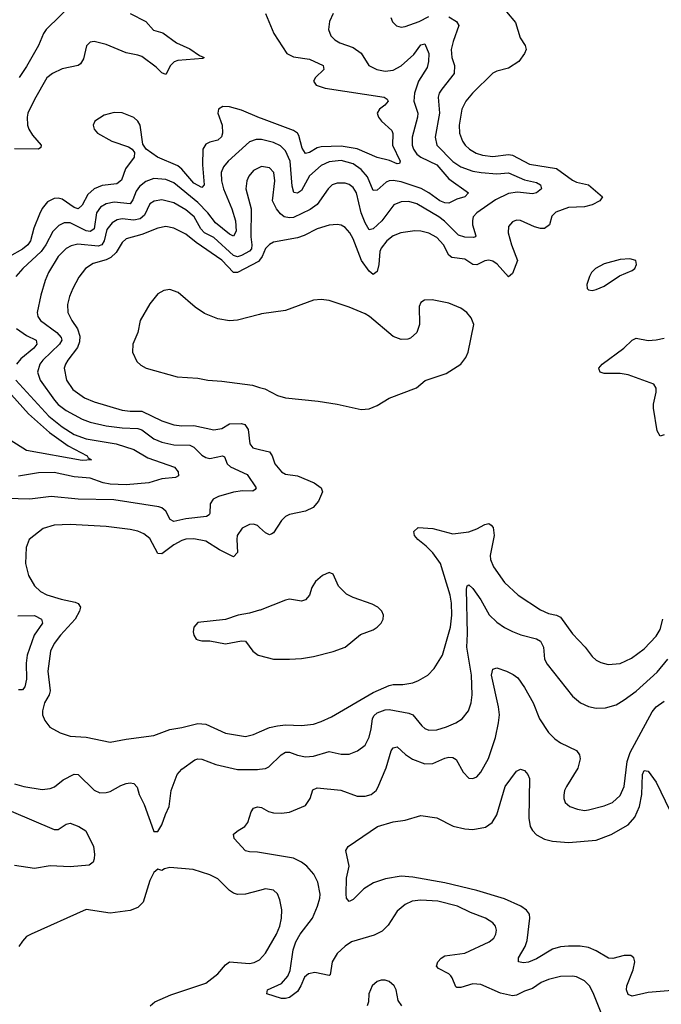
# Model space of a CAD drawing. Header units: inches. Extents: x 1834610 to 2027685, y 642842 to 774116.
# Tile 368 of 632: x 1968796 to 1972016, y 694137 to 699079. Entities that reach past the tile are written whole.
import ezdxf

# ---------------------------------------------------------------- set-up
doc = ezdxf.new("R2010")
doc.units = ezdxf.units.IN
doc.header["$MEASUREMENT"] = 0
doc.layers.add('B9669', color=7, linetype='Continuous')
doc.layers.add('B9679', color=7, linetype='Continuous')

msp = doc.modelspace()

# ---------------------------------------------------------------- linework, layer by layer
at = {"layer": 'B9669', "color": 5}
for points, elevation in [([(1969070, 699166.6), (1968929.7, 699030.3), (1968915.1, 699010), (1968890.2, 698950), (1968830, 698844.5), (1968793.5, 698790)], 260), ([(1969350.2, 699110), (1969430, 699070.8), (1969467.1, 699027.1), (1969514.2, 699014.2), (1969582.7, 698962.7), (1969650, 698933.8), (1969699.2, 698899.2), (1969722, 698890), (1969716.2, 698883.8), (1969590, 698873.9), (1969571.7, 698868.3), (1969553.3, 698850), (1969530, 698803.5), (1969510, 698812), (1969481.7, 698841.7), (1969410, 698894.3), (1969390, 698902.1), (1969330, 698912.7), (1969230, 698955.4), (1969169.5, 698970.5), (1969150, 698965.7), (1969131.9, 698948.1), (1969117.2, 698882.8), (1969101.9, 698858.1), (1969090, 698849.8), (1969010, 698832.1), (1968960.3, 698810), (1968933, 698787), (1968870, 698678.3), (1968837.5, 698610), (1968833.3, 698590), (1968836, 698550), (1968842.6, 698530), (1968860.3, 698500.3), (1968904.7, 698450), (1968902.3, 698437.7), (1968890, 698428.7), (1968770, 698430.6)], 280), ([(1970000, 698587.5), (1969910, 698625.9), (1969850, 698642), (1969816.5, 698643.5), (1969793.4, 698630), (1969790.3, 698610), (1969813, 698550), (1969814.8, 698510), (1969809.4, 698490.6), (1969790, 698473.8), (1969750, 698464.8), (1969730, 698454.8), (1969715.9, 698430), (1969714, 698350), (1969721.4, 698250), (1969710, 698236.5), (1969670, 698259.4), (1969610, 698329.4), (1969590, 698345), (1969488.8, 698388.8), (1969430.8, 698430), (1969414.9, 698454.9), (1969401, 698550), (1969390, 698570.8), (1969370, 698587.8), (1969310, 698611.4), (1969270, 698613.7), (1969219.6, 698600.4), (1969173.4, 698570), (1969164.9, 698550), (1969170.2, 698530), (1969186.9, 698510), (1969258.3, 698470), (1969341.9, 698441.9), (1969361.1, 698430), (1969372.3, 698412.3), (1969370.2, 698390), (1969328.1, 698330), (1969306.8, 698273.2), (1969284.1, 698255.9), (1969210, 698246.7), (1969170, 698230.5), (1969138.3, 698201.7), (1969110, 698147.6), (1969090, 698129.2), (1969070, 698136.4), (1969010, 698178.1), (1968990, 698183.2), (1968970, 698182.2), (1968935.7, 698164.3), (1968910, 698132.3), (1968896.2, 698103.8), (1968867.7, 698032.3), (1968850.5, 697970), (1968837.7, 697950), (1968810, 697928.2), (1968745.5, 697890)], 320), ([(1970000, 698478), (1969982.3, 698477.7), (1969950, 698466.5), (1969842.2, 698370), (1969818.7, 698341.3), (1969807.5, 698312.5), (1969809.5, 698270.5), (1969819.2, 698230), (1969860.4, 698130), (1969879.2, 698070), (1969882.9, 698017.2), (1969870, 697993.1), (1969850, 698002.4), (1969779.1, 698059.1), (1969740.5, 698110), (1969690, 698162.2), (1969570, 698260.6), (1969530, 698278), (1969470, 698281.8), (1969430, 698267.5), (1969397.5, 698242.5), (1969380.9, 698219.1), (1969364.6, 698175.4), (1969350, 698155.2), (1969270, 698163.1), (1969230, 698154.6), (1969202.2, 698137.7), (1969181.6, 698110), (1969170.1, 698030), (1969159.2, 698020.8), (1969150, 698016.5), (1969130, 698019.6), (1969050, 698059.2), (1969020, 698060), (1968992.9, 698047.1), (1968963.3, 698016.7), (1968927, 697950), (1968903.5, 697916.5), (1968811.6, 697830), (1968777.3, 697790)], 340), ([(1970000, 698337.1), (1969970, 698323.1), (1969945.9, 698294.1), (1969936, 698270), (1969931.9, 698230), (1969957.4, 698130), (1969957, 697990), (1969960.9, 697950), (1969958.9, 697930), (1969950, 697917.1), (1969910, 697895.1), (1969890, 697889.6), (1969870, 697895.5), (1969770, 697985.5), (1969724.4, 698010), (1969704.9, 698030), (1969671.3, 698090), (1969630, 698125), (1969570, 698159.6), (1969510, 698175.2), (1969471.2, 698168.8), (1969450, 698154.8), (1969422.3, 698097.7), (1969400.9, 698079.1), (1969370, 698073.8), (1969310, 698080.1), (1969285.4, 698074.6), (1969260.2, 698059.8), (1969233.8, 698026.2), (1969219.7, 697970), (1969209.2, 697950), (1969190, 697943.1), (1969087.7, 697952.3), (1969055, 697945), (1969030, 697931.3), (1968988.9, 697890), (1968940.5, 697810), (1968923.8, 697770), (1968902.7, 697697.3), (1968883.9, 697610), (1968888, 697590), (1968900.6, 697570), (1968982.7, 697510), (1969004.9, 697484.9), (1969007.3, 697470), (1968996.4, 697450), (1968912.5, 697370), (1968898.3, 697350), (1968886.3, 697310), (1968899.5, 697270), (1968971.2, 697170), (1968990, 697147.4), (1969030, 697117.1), (1969110, 697073.9), (1969150, 697058.5), (1969230, 697041.1), (1969310, 697030.1), (1969390, 697028.1), (1969410, 697020.6), (1969470, 696975.5), (1969510, 696959.1), (1969570, 696944.7), (1969650, 696944.2), (1969670, 696934), (1969710, 696894), (1969730, 696882.3), (1969750, 696876.8), (1969814, 696890), (1969824.4, 696884.4), (1969838.3, 696850), (1969854.4, 696834.4), (1969937.3, 696797.3), (1969982.6, 696730), (1969978.6, 696721.4), (1969966.4, 696713.6), (1969913.9, 696713.9), (1969870, 696708.2), (1969794.6, 696685.4), (1969767.3, 696672.7), (1969752.6, 696650), (1969750, 696601.2), (1969746.7, 696593.3), (1969734, 696586), (1969630, 696573.6), (1969570, 696559.8), (1969551.2, 696571.2), (1969530, 696612), (1969510, 696629), (1969494.7, 696634.7), (1969269, 696670), (1969090, 696673.5), (1968954.4, 696685.6), (1968847.6, 696672.4), (1968730, 696676.2)], 360), ([(1970000, 697871.6), (1969995, 697865), (1969890, 697810.8), (1969870, 697809.9), (1969810, 697872.6), (1969681.7, 697961.7), (1969630, 698002.7), (1969570, 698032.4), (1969530, 698040.6), (1969490, 698033.4), (1969410, 698001.9), (1969330, 697979.1), (1969310, 697960.4), (1969280.7, 697910), (1969253.7, 697886.3), (1969230, 697873.7), (1969164.4, 697855.6), (1969126.2, 697830), (1969093.4, 697786.6), (1969063.2, 697730), (1969045.7, 697690), (1969037.1, 697650), (1969038.2, 697610), (1969057.3, 697570), (1969086.9, 697526.9), (1969098.2, 697490), (1969097.2, 697462.8), (1969086.8, 697433.2), (1969038.1, 697370), (1969025.5, 697350), (1969019.5, 697330), (1969030.9, 697270), (1969063.1, 697223.1), (1969121.4, 697181.4), (1969170, 697160.7), (1969310, 697118.9), (1969350, 697114), (1969410, 697114.5), (1969510, 697066.1), (1969570, 697045.8), (1969610, 697041.4), (1969670, 697043.1), (1969770, 697020.4), (1969810, 697026.6), (1969850, 697050.7), (1969910, 697052.5), (1969927, 697047), (1969943, 697023), (1969950.7, 696950.7), (1969966.7, 696930), (1970000, 696922.3)], 380), ([(1970000, 697600.2), (1969890, 697571.3), (1969850, 697568.6), (1969790, 697578.3), (1969724.5, 697604.5), (1969676.2, 697636.2), (1969592, 697710), (1969550, 697724.7), (1969520.6, 697719.4), (1969490, 697703.7), (1969450, 697652.7), (1969401.1, 697570), (1969389.1, 697510), (1969363.9, 697450), (1969362.8, 697410), (1969384.3, 697364.3), (1969404.6, 697344.6), (1969430.4, 697330), (1969586.4, 697286.4), (1969690, 697280.1), (1969741, 697270), (1969810, 697265.6), (1969964.1, 697244.1), (1970000, 697233.6)], 420), ([(1968781.2, 697530), (1968830, 697493.8), (1968878.4, 697470), (1968881.7, 697450), (1968866.6, 697430), (1968802.4, 697377.6), (1968780.5, 697350)], 340), ([(1968777.5, 697270), (1968942.4, 697090), (1969010, 697036.2), (1969070, 696997.4), (1969130, 696975.5), (1969280.4, 696950), (1969370, 696921.3), (1969440, 696880), (1969573.1, 696833.1), (1969591.4, 696810), (1969594, 696790), (1969578.2, 696781.8), (1969510, 696774), (1969445.2, 696754.8), (1969330, 696745.3), (1969250, 696747.4), (1969214.5, 696754.5), (1969150, 696777.3), (1969070, 696785), (1968970, 696805.9), (1968890, 696804.2), (1968790, 696787.9)], 340), ([(1968756.1, 697196.1), (1968840.5, 697100.5), (1968946.7, 697006.7), (1969040.3, 696940.3), (1969135.6, 696890), (1969140.2, 696880.2), (1969156.3, 696870), (1969110, 696867.3), (1968830, 696916.5), (1968748, 696968)], 320), ([(1970000, 696530.8), (1969990, 696539.8), (1969970, 696546.4), (1969950, 696546.2), (1969912.5, 696527.5), (1969888, 696490), (1969885.4, 696470), (1969890, 696405.1), (1969870, 696383.5), (1969799, 696419), (1969730, 696462), (1969670, 696474.4), (1969630, 696471.8), (1969610, 696465.4), (1969570, 696443.4), (1969510, 696398.6), (1969490, 696399.2), (1969450, 696476), (1969419.1, 696499), (1969390, 696511.6), (1969350, 696521.1), (1969230, 696536), (1969050, 696544.8), (1968970, 696542), (1968914.7, 696525.3), (1968843.8, 696470), (1968828.7, 696430), (1968824.9, 696350), (1968840.9, 696290), (1968870, 696238.4), (1968900.4, 696210), (1968933.2, 696193.2), (1969004.9, 696170), (1969075.2, 696155.2), (1969089.4, 696149.4), (1969101.1, 696130), (1969097.3, 696110), (1969074.6, 696070), (1969001.6, 695990), (1968970, 695948.5), (1968950.8, 695910), (1968937.9, 695810), (1968949.4, 695710), (1968944.4, 695690), (1968921.4, 695650), (1968910.2, 695610), (1968911.6, 695590), (1968922.2, 695562.2), (1968947.9, 695527.9), (1969000, 695500), (1969050, 695483.2), (1969130, 695477.6), (1969250, 695452.6), (1969330, 695468.2), (1969470, 695486), (1969550, 695517.2), (1969610, 695525.8), (1969690, 695546), (1969730, 695543.2), (1969830, 695498.4), (1969930, 695482), (1969970, 695491.1), (1970000, 695504.4)], 380), ([(1970000, 696114.9), (1969950, 696100.2), (1969893.4, 696090), (1969830, 696068.3), (1969690, 696053), (1969670.6, 696030), (1969667.3, 696007.3), (1969670.8, 695990.8), (1969682, 695970), (1969690, 695966), (1969710, 695961), (1969750, 695961.6), (1969830, 695947.2), (1969910, 695960.9), (1969930, 695959.3), (1969967, 695910), (1969993, 695890), (1970000, 695888.2)], 420), ([(1968787.1, 696087.1), (1968870, 696088.4), (1968906, 696070), (1968910.2, 696050.2), (1968869.3, 695990.7), (1968834.3, 695890), (1968828.5, 695850), (1968830.6, 695769.4), (1968822.9, 695730), (1968810, 695715.1), (1968790, 695715.2)], 360), ([(1968770, 695243.5), (1968817.3, 695230), (1968910, 695215.6), (1968950, 695219.7), (1968970.5, 695229.5), (1969015.3, 695264.7), (1969070, 695292.3), (1969090.2, 695290.2), (1969170, 695211.6), (1969199.4, 695199.4), (1969230, 695199.6), (1969250, 695205.2), (1969304.2, 695235.8), (1969330, 695244.7), (1969350, 695249), (1969370, 695245.3), (1969386.7, 695226.7), (1969396.5, 695190), (1969420.5, 695140.5), (1969467.3, 695010), (1969470, 695004.7), (1969490, 695004.7), (1969510, 695038), (1969527.6, 695090), (1969547.3, 695130), (1969556.8, 695210), (1969587.3, 695290), (1969610, 695317.3), (1969676, 695364), (1969690, 695369.1), (1969710, 695368), (1969780.6, 695340.6), (1969890, 695315.9), (1969990, 695315.4), (1970000, 695316.7)], 360), ([(1968650, 695150.1), (1968970, 695015.2), (1968990, 695014.9), (1969030, 695041.3), (1969050, 695047), (1969093.4, 695030), (1969127.6, 695007.6), (1969166, 694930), (1969172.4, 694890), (1969170, 694868), (1969164.9, 694850), (1969144.9, 694835.1), (1969050, 694827.9), (1968950, 694832.9), (1968870, 694819.2), (1968770, 694833.1)], 340), ([(1970000, 694898.7), (1969990, 694900.3), (1969950, 694901.7), (1969930, 694908), (1969873.3, 694970), (1969870, 694990.5), (1969892, 695010), (1969926, 695030), (1969941.5, 695050), (1969957.5, 695102.5), (1969970, 695122), (1969990, 695128.4), (1970000, 695126.7)], 340), ([(1970000, 694708.8), (1969930.1, 694689.9), (1969890, 694687.6), (1969870, 694694.4), (1969850, 694708.9), (1969790, 694767.1), (1969750, 694787.1), (1969666.6, 694813.4), (1969550, 694823.7), (1969522.5, 694817.5), (1969510, 694809), (1969490, 694815.3), (1969470, 694798), (1969450, 694759), (1969416.1, 694650), (1969390, 694622.7), (1969350, 694608.6), (1969250, 694595.1), (1969130, 694612.7), (1968853.4, 694490), (1968830, 694476.9), (1968810, 694454), (1968792.4, 694427.6)], 360), ([(1969451.8, 694130), (1969474.5, 694150), (1969555.1, 694184.9), (1969730, 694243.7), (1969790.9, 694290), (1969830, 694334.6), (1969849.9, 694350.2), (1969950, 694342.6), (1969973, 694347), (1969999.5, 694360.5), (1970000, 694361.1)], 360)]:
    msp.add_lwpolyline(points, dxfattribs=dict(at, elevation=elevation))
at = {"layer": 'B9679', "color": 5}
for points, elevation in [([(1971238.9, 699118.9), (1971284.7, 699064.7), (1971308.5, 698988.5), (1971332.4, 698950), (1971338, 698930), (1971330, 698909.2), (1971300.5, 698870), (1971250, 698836.3), (1971190, 698821.1), (1971170, 698811.3), (1971069, 698711), (1971035.4, 698670), (1971015.1, 698630), (1971002.5, 698550), (1971004.1, 698510), (1971019, 698470), (1971032.1, 698450), (1971053.8, 698430), (1971087.6, 698410), (1971118.8, 698398.8), (1971170, 698392.5), (1971250, 698402.1), (1971270, 698400.1), (1971354.5, 698354.5), (1971490, 698332.2), (1971570, 698273.1), (1971590, 698263.8), (1971651.2, 698251.2), (1971720.3, 698190), (1971707.4, 698170), (1971668.8, 698150), (1971630, 698139.9), (1971550, 698137.2), (1971486.2, 698113.8), (1971467.4, 698092.6), (1971455.9, 698050), (1971430, 698031.4), (1971410, 698031.2), (1971380.3, 698040.3), (1971310, 698072.1), (1971290, 698072.4), (1971270, 698064.2), (1971250, 698041.2), (1971248, 698010), (1971264.2, 697950), (1971295.3, 697870), (1971270, 697805.6), (1971250, 697788.6), (1971192.6, 697852.6), (1971170, 697867.6), (1971150, 697872.6), (1971130, 697868.7), (1971090, 697848.1), (1971070, 697851.1), (1971030, 697877.3), (1970965, 697885), (1970950, 697897.2), (1970923.2, 697950), (1970890, 697986.5), (1970850, 698007.4), (1970810, 698018.1), (1970779.7, 698019.7), (1970708.5, 698010), (1970670, 697993.7), (1970638.3, 697970), (1970610, 697932.8), (1970604.1, 697915.9), (1970598.2, 697850), (1970590, 697815.1), (1970570, 697801.1), (1970550, 697817.5), (1970511.1, 697871.1), (1970470, 697979.8), (1970452.6, 698010), (1970430, 698035.7), (1970410, 698047.3), (1970390, 698052.1), (1970350, 698047.5), (1970290, 698029.9), (1970224, 697996), (1970190, 697983.7), (1970070, 697962), (1970050, 697951.4), (1970030, 697930.8), (1970013.8, 697890), (1970000, 697871.6)], 380), ([(1970030.2, 699110.2), (1970071.3, 699010), (1970137.4, 698910), (1970170, 698893.7), (1970250, 698881.1), (1970318.9, 698850), (1970323.2, 698830), (1970280.2, 698790), (1970270.2, 698770), (1970283.6, 698750), (1970330, 698735.8), (1970626, 698690), (1970640.9, 698680.9), (1970644.9, 698670), (1970628, 698650), (1970601.2, 698630), (1970589.5, 698610), (1970596.4, 698590), (1970611.3, 698570), (1970663.9, 698523.9), (1970668.2, 698508.2), (1970667.1, 698450), (1970706, 698370), (1970702, 698358), (1970690, 698356), (1970652.1, 698372.1), (1970590, 698387.1), (1970490.6, 698430.6), (1970410, 698443.8), (1970310, 698441.8), (1970290, 698436.9), (1970250, 698412.6), (1970230, 698407.2), (1970214, 698434), (1970197.7, 698497.7), (1970190.3, 698510.3), (1970170, 698523.6), (1970010, 698583.2), (1970000, 698587.5)], 320), ([(1970369, 699110), (1970350.3, 699070), (1970346, 699030), (1970358.4, 698998.4), (1970377.5, 698977.5), (1970403.4, 698963.4), (1970470, 698939.8), (1970510, 698911), (1970548.8, 698848.8), (1970588.9, 698828.9), (1970630, 698820.2), (1970670, 698825.3), (1970710, 698847.8), (1970774.8, 698905.2), (1970810, 698953.8), (1970830, 698958.7), (1970849.3, 698910), (1970848.7, 698870), (1970840.5, 698839.5), (1970798.3, 698770), (1970777.7, 698710), (1970774.8, 698670), (1970793.6, 698610), (1970793.4, 698590), (1970766.1, 698490), (1970765.8, 698450), (1970773, 698430), (1970790, 698405.1), (1970810.2, 698390), (1970890, 698351.4), (1970950, 698280.4), (1971048.4, 698210), (1971030.3, 698190), (1970990, 698177.9), (1970950, 698158.3), (1970930, 698160.4), (1970905.2, 698170), (1970850.2, 698210.2), (1970811.8, 698231.8), (1970710, 698266), (1970670, 698272.7), (1970650, 698271), (1970635.7, 698264.3), (1970590, 698224.2), (1970570, 698221.4), (1970541.7, 698290), (1970510, 698327.1), (1970470, 698356.4), (1970410, 698372.3), (1970350, 698366), (1970310, 698348.3), (1970250, 698296.3), (1970210, 698222.5), (1970190, 698209.2), (1970172.7, 698212.7), (1970163.4, 698243.4), (1970153.2, 698370), (1970130, 698421.7), (1970105.4, 698445.4), (1970070, 698462.1), (1970010, 698478.1), (1970000, 698478)], 340), ([(1970950, 699094.5), (1970988.9, 699070), (1971000.3, 699050), (1970970.9, 698970), (1970962, 698930), (1970965, 698890), (1970978.9, 698850), (1970976.8, 698810), (1970914.3, 698730), (1970902.2, 698710), (1970896.6, 698690), (1970902.3, 698610), (1970881.6, 698490), (1970889.7, 698449.7), (1970970, 698367.1), (1971010, 698341.5), (1971070, 698319.5), (1971112.2, 698312.2), (1971190, 698305.9), (1971250, 698311.4), (1971330, 698276), (1971390, 698262.9), (1971410.2, 698250), (1971414.9, 698230), (1971390, 698211.1), (1971370, 698205.2), (1971294, 698214), (1971250, 698206.7), (1971184.8, 698175.2), (1971091.3, 698110), (1971072.5, 698090), (1971067.9, 698072.1), (1971068.9, 698048.9), (1971084.9, 697995.1), (1971083.8, 697990), (1971074.4, 697985.6), (1971030, 697987.2), (1970998.3, 697998.3), (1970928.2, 698068.2), (1970900.2, 698090), (1970790, 698155.4), (1970750, 698166.7), (1970710, 698165.4), (1970674.3, 698150), (1970614.1, 698070), (1970570, 698029.1), (1970550, 698025.3), (1970530, 698059.2), (1970509.4, 698110), (1970486.6, 698210), (1970470, 698236.5), (1970450, 698251.9), (1970430, 698258.8), (1970390, 698259.1), (1970364, 698250), (1970344.5, 698230), (1970288.9, 698151.1), (1970254, 698126), (1970170, 698086.1), (1970150, 698084.2), (1970123.8, 698090), (1970104.7, 698104.7), (1970084.5, 698130), (1970065.2, 698170), (1970076.1, 698270), (1970071.8, 698311.8), (1970050, 698336.2), (1970010, 698341.7), (1970000, 698337.1)], 360), ([(1970659.5, 699090), (1970667.9, 699067.9), (1970688, 699048), (1970710, 699041.1), (1970730, 699045.2), (1970800.5, 699070), (1970850, 699094.6)], 360), ([(1970000, 697233.6), (1970025.9, 697225.9), (1970090, 697192.2), (1970130, 697181.1), (1970294.7, 697165.3), (1970390.2, 697150.2), (1970510, 697123.2), (1970550, 697126.3), (1970590, 697143.1), (1970650, 697180.3), (1970788.4, 697231.5), (1970831, 697269), (1970936.6, 697303.4), (1971009.7, 697350.3), (1971035.6, 697384.4), (1971046.3, 697410), (1971074.7, 697550), (1971062.6, 697582.6), (1971040.5, 697610), (1971010, 697631.9), (1970950, 697656.8), (1970866.6, 697673.4), (1970828.4, 697671.6), (1970810, 697659.6), (1970800.9, 697639.1), (1970802.3, 697550), (1970789.2, 697510), (1970758.4, 697481.6), (1970743.7, 697476.3), (1970710, 697474.6), (1970670, 697488.5), (1970552, 697590), (1970530, 697602.5), (1970450, 697636.4), (1970350, 697669.1), (1970310, 697674.8), (1970270, 697671.6), (1970130, 697620.3), (1970010, 697602.9), (1970000, 697600.2)], 420), ([(1972030, 696994.8), (1972010, 696988.7), (1971996.1, 697016.1), (1971977.3, 697130), (1971976.5, 697150), (1971989.8, 697210), (1971989.8, 697230), (1971978, 697250), (1971850, 697297.2), (1971810, 697303.2), (1971730, 697302.7), (1971709.6, 697310), (1971703.6, 697323.6), (1971702.2, 697330), (1971719.2, 697350), (1971828.9, 697431.1), (1971870, 697470.2), (1971890, 697480.8), (1971950, 697469.3), (1971990, 697471.6), (1972030, 697480.4)], 380), ([(1970000, 696922.3), (1970050.5, 696910.6), (1970063.8, 696890), (1970077.1, 696850), (1970110.1, 696810.1), (1970130, 696797.6), (1970190, 696790.2), (1970274.6, 696754.6), (1970308.9, 696730), (1970316.1, 696710), (1970296.6, 696663.4), (1970268.4, 696631.6), (1970230, 696612), (1970150, 696595.8), (1970130, 696586.2), (1970110, 696565.7), (1970070, 696503.8), (1970060.9, 696499), (1970050, 696494.2), (1970030, 696504), (1970000, 696530.8)], 380), ([(1970000, 695504.4), (1970050, 695526.7), (1970090, 695535.5), (1970130, 695539.4), (1970210, 695536.3), (1970270, 695544.1), (1970310, 695555.9), (1970360.7, 695579.3), (1970570, 695702.5), (1970650, 695737), (1970670, 695741.7), (1970718.3, 695741.7), (1970768.5, 695751.5), (1970797.5, 695762.6), (1970844.2, 695790), (1970877.1, 695822.9), (1970917.4, 695890), (1970958.7, 696030), (1970964.9, 696090), (1970963.5, 696150), (1970956.7, 696190), (1970908.2, 696350), (1970870, 696402.6), (1970836.9, 696436.9), (1970793.7, 696470), (1970778, 696490), (1970774.3, 696510), (1970795.3, 696530), (1970870, 696525.5), (1970970, 696499.4), (1971051, 696509), (1971090, 696523), (1971130, 696545.8), (1971150, 696550.3), (1971161.8, 696541.8), (1971172, 696530), (1971177.6, 696490), (1971157.5, 696390), (1971158.6, 696370), (1971173.4, 696333.4), (1971230, 696254.9), (1971297.1, 696190), (1971410, 696116.5), (1971450, 696098.6), (1971490, 696091), (1971510, 696079.7), (1971570, 695996), (1971634.6, 695930), (1971670, 695883.1), (1971690, 695864.2), (1971712.4, 695852.4), (1971750, 695842.7), (1971810, 695848.1), (1971865.8, 695874.2), (1971930, 695922.2), (1971990, 695985.8), (1972010, 696018.9), (1972023.6, 696070)], 380), ([(1970000, 695888.2), (1970070.1, 695870.1), (1970150, 695869.5), (1970210, 695872.7), (1970270, 695882.8), (1970370, 695907.5), (1970430, 695929.4), (1970506.2, 695993.8), (1970570, 696017.4), (1970590, 696030.4), (1970609.6, 696050), (1970619.6, 696070), (1970621.6, 696090), (1970613.6, 696110), (1970594.5, 696130), (1970565.7, 696145.7), (1970470, 696178.9), (1970436.5, 696196.5), (1970396, 696236), (1970370, 696295.8), (1970350, 696303.8), (1970315.6, 696290), (1970280.1, 696259.9), (1970263.2, 696230), (1970251.5, 696190), (1970230, 696167.8), (1970210, 696161.2), (1970150.8, 696170.8), (1970130, 696166.2), (1970004, 696116), (1970000, 696114.9)], 420), ([(1970000, 695316.7), (1970030, 695320.8), (1970047.3, 695330), (1970108.6, 695390), (1970130, 695403.2), (1970150, 695403.2), (1970190, 695387.3), (1970230, 695379.8), (1970270, 695382.2), (1970350, 695405.3), (1970410, 695392.7), (1970450, 695392.9), (1970491.2, 695408.8), (1970530, 695437.4), (1970550, 695478), (1970560.6, 695519.4), (1970566.2, 695570), (1970574.2, 695585.8), (1970590, 695600.4), (1970630, 695614.8), (1970650, 695616.6), (1970750, 695598.9), (1970770, 695590.9), (1970814.7, 695534.7), (1970830, 695521.3), (1970850, 695513.6), (1970890, 695515), (1970938, 695530), (1970984.5, 695550), (1971016.2, 695570), (1971048, 695610), (1971061.7, 695650), (1971066.8, 695690), (1971063.8, 695790), (1971039.9, 695930), (1971042.8, 695997.2), (1971039.1, 696220.9), (1971042.3, 696237.7), (1971050, 696243), (1971070, 696223.7), (1971110, 696168), (1971152.6, 696092.6), (1971190, 696056), (1971229, 696029), (1971270, 696008.4), (1971312, 695992), (1971390, 695971), (1971410, 695959.1), (1971425, 695930), (1971430.2, 695870), (1971444.2, 695844.2), (1971570, 695684.6), (1971610, 695650.3), (1971650, 695631.6), (1971690, 695623.6), (1971735.5, 695624.5), (1971790, 695640.2), (1971830, 695664.7), (1971890, 695708.4), (1971995.8, 695804.2), (1972048.6, 695870)], 360), ([(1970000, 695126.7), (1970010, 695124.9), (1970045.4, 695105.4), (1970070, 695098.6), (1970110, 695095.9), (1970150, 695102), (1970230, 695135.6), (1970254.8, 695170), (1970266.9, 695213.1), (1970290, 695223.6), (1970408.1, 695211.9), (1970490, 695182.4), (1970530, 695181.3), (1970560.9, 695190), (1970585.4, 695210), (1970594.1, 695225.9), (1970635.4, 695324.6), (1970661.4, 695410), (1970670, 695424.9), (1970690, 695428.8), (1970731.8, 695391.8), (1970768.4, 695368.4), (1970830, 695344.1), (1970870, 695345.6), (1970930, 695373.5), (1970950, 695378.4), (1970970, 695376.5), (1970986.1, 695366.1), (1971022, 695302), (1971050, 695272.7), (1971070, 695270.4), (1971090, 695278.4), (1971110, 695303), (1971148.2, 695371.8), (1971183.9, 695476.1), (1971199.6, 695550), (1971204.1, 695590), (1971199.6, 695630), (1971163.7, 695790), (1971170, 695819.1), (1971190, 695825.3), (1971239.1, 695810), (1971272.9, 695792.9), (1971295.5, 695775.5), (1971330, 695727), (1971373.6, 695650), (1971405.4, 695570), (1971450, 695500.9), (1971481.7, 695470), (1971510, 695450.2), (1971590.9, 695410.9), (1971606.5, 695390), (1971609.1, 695370), (1971597.1, 695322.9), (1971540.3, 695230), (1971530.4, 695210), (1971526.7, 695186.7), (1971526.4, 695170), (1971533.4, 695150), (1971557.3, 695130), (1971595.9, 695115.9), (1971630, 695110.3), (1971650, 695112.6), (1971730, 695134), (1971771.3, 695150), (1971810, 695184.6), (1971829.3, 695230.7), (1971844.8, 695355.2), (1971859.6, 695400.4), (1971970, 695604.4), (1971990, 695630.2), (1972030, 695658.9)], 340), ([(1972070, 694206.1), (1971950, 694196.5), (1971870, 694178), (1971850, 694185.7), (1971841.5, 694210), (1971843.9, 694230), (1971874.4, 694310), (1971883.5, 694350), (1971878.4, 694370), (1971862.7, 694382.7), (1971830, 694382.3), (1971773.6, 694366.4), (1971751.2, 694368.8), (1971690, 694405.3), (1971650, 694421.8), (1971608.6, 694428.6), (1971550, 694429.2), (1971510, 694425.2), (1971470, 694413.5), (1971390, 694365.6), (1971350, 694348.6), (1971325.4, 694345.4), (1971299.3, 694350), (1971299.7, 694370), (1971332.7, 694427.3), (1971342.5, 694457.5), (1971356.7, 694570), (1971354.5, 694590), (1971339.9, 694610), (1971312.1, 694630), (1971230, 694667.1), (1971090, 694708.1), (1970930, 694747.4), (1970770, 694775.8), (1970710, 694780.4), (1970632.7, 694767.3), (1970572.3, 694747.7), (1970523, 694717), (1970470, 694664), (1970450, 694654), (1970437.2, 694670), (1970435.1, 694690), (1970436.1, 694770), (1970449.8, 694830), (1970433.2, 694910), (1970444, 694930), (1970592, 695030), (1970670, 695053.4), (1970730, 695061.3), (1970810, 695084.4), (1970890, 695074), (1970971.7, 695031.7), (1971030, 695017.6), (1971070, 695014.5), (1971133.8, 695026.2), (1971167.1, 695050), (1971190, 695088.9), (1971232.4, 695230), (1971290, 695308), (1971310, 695318), (1971330, 695310.6), (1971346, 695290), (1971354.6, 695270), (1971350.8, 695070.8), (1971358.6, 695030), (1971369.6, 695009.6), (1971390, 694987.8), (1971430, 694965.5), (1971470, 694956.1), (1971550, 694949.5), (1971690, 694961), (1971764, 694990), (1971850, 695038), (1971884.1, 695075.9), (1971906.7, 695130), (1971918.8, 695190), (1971922.4, 695290), (1971930, 695311.6), (1971950, 695306.7), (1971990, 695251.8), (1972059.3, 695110)], 320), ([(1971714.2, 694094.2), (1971674.8, 694194.8), (1971656, 694230), (1971630, 694254.5), (1971590, 694274.8), (1971570, 694278.8), (1971510, 694276.2), (1971450, 694261.4), (1971413, 694247), (1971370, 694216.5), (1971330, 694203.5), (1971290, 694183.1), (1971270, 694179.8), (1971210, 694193.4), (1971110, 694237.2), (1971070, 694239.5), (1971010, 694222), (1970990, 694221), (1970984.7, 694224.7), (1970967.4, 694270), (1970959.6, 694279.6), (1970949.6, 694290), (1970897.7, 694317.7), (1970888.5, 694328.5), (1970894, 694350), (1970910.7, 694369.3), (1970930, 694379.7), (1971030, 694394.3), (1971152.3, 694450), (1971175.1, 694470), (1971185.6, 694490), (1971189.6, 694510), (1971183.7, 694530), (1971170, 694546), (1971133.2, 694570), (1971058, 694598), (1970993.6, 694630), (1970895.3, 694655.3), (1970810, 694660.6), (1970765.9, 694654.1), (1970730, 694638.7), (1970690, 694605.4), (1970645.2, 694534.8), (1970614.9, 694505.1), (1970575.1, 694484.9), (1970461.1, 694450), (1970430, 694429.8), (1970390, 694392.8), (1970364.4, 694350), (1970355, 694285), (1970350, 694282), (1970276.7, 694296.7), (1970245.5, 694290), (1970226.4, 694273.6), (1970207.9, 694230), (1970190, 694201.6), (1970150, 694171.8), (1970130, 694165.6), (1970110, 694166.6), (1970036, 694190), (1970039.5, 694210), (1970110, 694241.3), (1970141.7, 694278.3), (1970153, 694307), (1970168.9, 694410), (1970182.6, 694450), (1970204.1, 694490), (1970265.4, 694570), (1970290.5, 694630), (1970302.6, 694670), (1970304, 694690), (1970292.4, 694750), (1970272.7, 694790), (1970238, 694830), (1970211, 694850), (1970170, 694869.9), (1970150, 694874.7), (1970000, 694898.7)], 340), ([(1970000, 694361.1), (1970030, 694393.7), (1970084.5, 694490), (1970102, 694530), (1970109.8, 694570), (1970111.6, 694611.6), (1970102.2, 694662.3), (1970090.9, 694690.9), (1970069.7, 694709.7), (1970030, 694716.9), (1970000, 694708.8)], 360), ([(1970713.3, 694130), (1970695.8, 694155.8), (1970685.1, 694210), (1970675.1, 694230), (1970650, 694252.4), (1970630, 694259.1), (1970610, 694258.3), (1970590, 694251.1), (1970566, 694230), (1970548.9, 694190), (1970547.4, 694150), (1970540.3, 694130)], 360)]:
    msp.add_lwpolyline(points, dxfattribs=dict(at, elevation=elevation))
at = {"layer": 'B9679', "color": 5, "elevation": 420}
msp.add_lwpolyline([(1971858.9, 697878.9), (1971810, 697876.2), (1971730, 697853.3), (1971686, 697830), (1971666.7, 697810), (1971655.5, 697790), (1971642, 697750), (1971644, 697730), (1971650, 697722.8), (1971670, 697720.5), (1971690, 697724.9), (1971730, 697742.4), (1971806.2, 697793.8), (1971870, 697820.5), (1971882.7, 697830), (1971892.3, 697850), (1971888.7, 697870)], close=True, dxfattribs=at)

doc.saveas('drawing.dxf')
